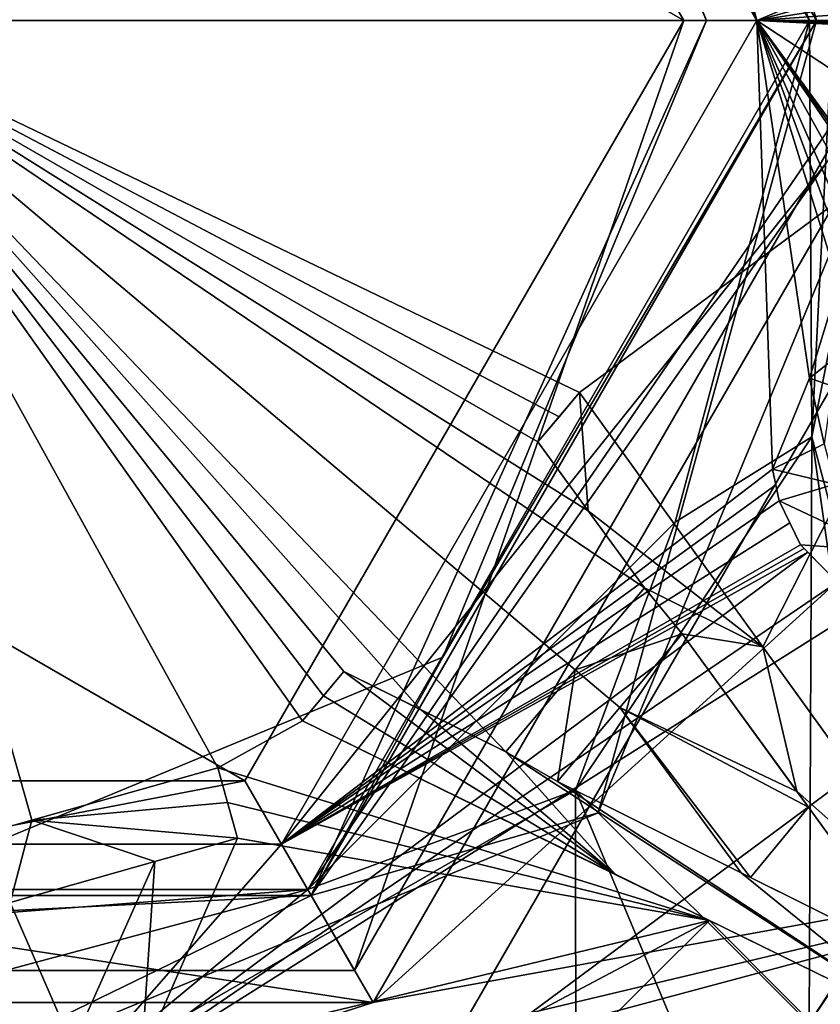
# Model space of a CAD drawing. Header units: millimetres. Extents: x -122 to 122, y -98 to 94.
# Tile 257 of 533: x -68.45 to -62.62, y 66.34 to 73.51. Entities that reach past the tile are written whole.
import ezdxf

# ---------------------------------------------------------------- set-up
doc = ezdxf.new("R2010")
doc.units = ezdxf.units.MM
doc.header["$LTSCALE"] = 26.699852
for name, color, linetype in [('13', 7, 'CONTINUOUS'), ('14', 7, 'CONTINUOUS'), ('17', 7, 'CONTINUOUS'), ('18', 7, 'CONTINUOUS'), ('339', 7, 'CONTINUOUS'), ('340', 7, 'CONTINUOUS'), ('347', 7, 'CONTINUOUS'), ('348', 7, 'CONTINUOUS'), ('349', 7, 'CONTINUOUS'), ('350', 7, 'CONTINUOUS'), ('351', 7, 'CONTINUOUS'), ('352', 7, 'CONTINUOUS'), ('353', 7, 'CONTINUOUS'), ('355', 7, 'CONTINUOUS'), ('357', 7, 'CONTINUOUS'), ('464', 7, 'CONTINUOUS'), ('465', 7, 'CONTINUOUS'), ('466', 7, 'CONTINUOUS'), ('5454', 7, 'CONTINUOUS'), ('5455', 7, 'CONTINUOUS'), ('5457', 7, 'CONTINUOUS'), ('5458', 7, 'CONTINUOUS'), ('5464', 7, 'CONTINUOUS'), ('5468', 7, 'CONTINUOUS'), ('5471', 7, 'CONTINUOUS'), ('5476', 7, 'CONTINUOUS'), ('5477', 7, 'CONTINUOUS'), ('5478', 7, 'CONTINUOUS'), ('5479', 7, 'CONTINUOUS'), ('5480', 7, 'CONTINUOUS'), ('5481', 7, 'CONTINUOUS'), ('5482', 7, 'CONTINUOUS'), ('5483', 7, 'CONTINUOUS'), ('5484', 7, 'CONTINUOUS'), ('5517', 7, 'CONTINUOUS'), ('5518', 7, 'CONTINUOUS'), ('5519', 7, 'CONTINUOUS'), ('5520', 7, 'CONTINUOUS'), ('5521', 7, 'CONTINUOUS'), ('5522', 7, 'CONTINUOUS'), ('5523', 7, 'CONTINUOUS'), ('5524', 7, 'CONTINUOUS'), ('5525', 7, 'CONTINUOUS'), ('5526', 7, 'CONTINUOUS'), ('5527', 7, 'CONTINUOUS'), ('5528', 7, 'CONTINUOUS'), ('5530', 7, 'CONTINUOUS'), ('5531', 7, 'CONTINUOUS'), ('5554', 7, 'CONTINUOUS'), ('5670', 7, 'CONTINUOUS'), ('951', 7, 'CONTINUOUS'), ('952', 7, 'CONTINUOUS'), ('953', 7, 'CONTINUOUS'), ('954', 7, 'CONTINUOUS')]:
    doc.layers.add(name, color=color, linetype=linetype)

msp = doc.modelspace()

# ---------------------------------------------------------------- linework, layer by layer
at = {"layer": '13', "color": 7, "linetype": 'Continuous', "true_color": 0xf5f5f5}
for points in [[(-61, 73.5, -12), (-59.3935, 84.1065, -12), (-65.5004, 81.2944, -12), (-61, 73.5, -12)], [(-59.3935, 62.8935, -12), (-55, 73.5, -12), (-65.5004, 65.7056, -12), (-59.3935, 62.8935, -12)], [(-65.5004, 65.7056, -12), (-55, 73.5, -12), (-61, 73.5, -12), (-65.5004, 65.7056, -12)]]:
    msp.add_3dface(points, dxfattribs=at)
at = {"layer": '14', "color": 7, "linetype": 'Continuous', "true_color": 0xf5f5f5}
for points in [[(-59.3935, 84.1065, -15), (-55, 73.5, -15), (-65.5004, 81.2944, -15), (-59.3935, 84.1065, -15)], [(-65.5004, 81.2944, -15), (-55, 73.5, -15), (-61, 73.5, -15), (-65.5004, 81.2944, -15)], [(-61, 73.5, -15), (-59.3935, 62.8935, -15), (-65.5004, 65.7056, -15), (-61, 73.5, -15)]]:
    msp.add_3dface(points, dxfattribs=at)
at = {"layer": '17', "color": 7, "linetype": 'Continuous', "true_color": 0xf5f5f5}
for points in [[(-65.5004, 65.7056, -12), (-61, 73.5, -12), (-65.5004, 65.7056, -15), (-65.5004, 65.7056, -12)], [(-61, 73.5, -12), (-61, 73.5, -15), (-65.5004, 65.7056, -15), (-61, 73.5, -12)]]:
    msp.add_3dface(points, dxfattribs=at)
at = {"layer": '18', "color": 7, "linetype": 'Continuous', "true_color": 0xf5f5f5}
for points in [[(-61, 73.5, -12), (-65.5004, 81.2944, -12), (-61, 73.5, -15), (-61, 73.5, -12)], [(-65.5004, 81.2944, -12), (-65.5004, 81.2944, -15), (-61, 73.5, -15), (-65.5004, 81.2944, -12)]]:
    msp.add_3dface(points, dxfattribs=at)
at = {"layer": '339', "color": 7, "linetype": 'Continuous', "true_color": 0xf5f5f5}
for points in [[(-65.875, 80.6447, -15), (-61.75, 73.5, -15), (-59.6088, 79.5008, -15), (-65.875, 80.6447, -15)], [(-61.75, 73.5, -15), (-65.875, 66.3553, -15), (-58, 73.5, -15), (-61.75, 73.5, -15)], [(-58, 73.5, -15), (-65.875, 66.3553, -15), (-59.6088, 67.4992, -15), (-58, 73.5, -15)], [(-59.6088, 67.4992, -15), (-65.875, 66.3553, -15), (-76, 63.1077, -15), (-59.6088, 67.4992, -15)], [(-64, 63.1077, -15), (-59.6088, 67.4992, -15), (-76, 63.1077, -15), (-64, 63.1077, -15)], [(-65.875, 66.3553, -15), (-74.125, 66.3553, -15), (-76, 63.1077, -15), (-65.875, 66.3553, -15)]]:
    msp.add_3dface(points, dxfattribs=at)
at = {"layer": '340', "color": 7, "linetype": 'Continuous', "true_color": 0xf5f5f5}
for points in [[(-62.7131, 69.6317, -28.55), (-62.5001, 69.4136, -28.55), (-68.3761, 65.4119, -28.55), (-62.7131, 69.6317, -28.55)], [(-62.5001, 69.4136, -28.55), (-62.2876, 69.2494, -28.55), (-68.3761, 65.4119, -28.55), (-62.5001, 69.4136, -28.55)], [(-62.2876, 69.2494, -28.55), (-59.6088, 67.4992, -28.55), (-68.3761, 65.4119, -28.55), (-62.2876, 69.2494, -28.55)], [(-76, 63.1077, -28.55), (-80.3912, 67.4992, -28.55), (-64, 63.1077, -28.55), (-76, 63.1077, -28.55)], [(-64, 63.1077, -28.55), (-80.3912, 67.4992, -28.55), (-68.3761, 65.4119, -28.55), (-64, 63.1077, -28.55)], [(-68.3761, 65.4119, -28.55), (-80.3912, 67.4992, -28.55), (-75.224, 67.1154, -28.55), (-68.3761, 65.4119, -28.55)], [(-59.6088, 67.4992, -28.55), (-64, 63.1077, -28.55), (-68.3761, 65.4119, -28.55), (-59.6088, 67.4992, -28.55)]]:
    msp.add_3dface(points, dxfattribs=at)
at = {"layer": '347', "color": 7, "linetype": 'Continuous', "true_color": 0xf5f5f5}
for points in [[(-63.0825, 73.5, -27.2175), (-63.0825, 73.5, -16.3325), (-66.5413, 79.4907, -16.3325), (-63.0825, 73.5, -27.2175)], [(-64.0093, 76.9587, -27.2175), (-63.0825, 73.5, -27.2175), (-66.5413, 79.4907, -16.3325), (-64.0093, 76.9587, -27.2175)]]:
    msp.add_3dface(points, dxfattribs=at)
at = {"layer": '348', "color": 7, "linetype": 'Continuous', "true_color": 0xf5f5f5}
for points in [[(-63.0825, 73.5, -16.3325), (-63.0825, 73.5, -27.2175), (-66.5413, 67.5093, -27.2175), (-63.0825, 73.5, -16.3325)], [(-63.0825, 73.5, -16.3325), (-66.5413, 67.5093, -27.2175), (-66.5413, 67.5093, -16.3325), (-63.0825, 73.5, -16.3325)], [(-66.5413, 67.5093, -27.2175), (-73.4587, 67.5093, -27.2175), (-66.5413, 67.5093, -16.3325), (-66.5413, 67.5093, -27.2175)], [(-66.5413, 67.5093, -16.3325), (-73.4587, 67.5093, -27.2175), (-73.4587, 67.5093, -16.3325), (-66.5413, 67.5093, -16.3325)]]:
    msp.add_3dface(points, dxfattribs=at)
at = {"layer": '349', "color": 7, "linetype": 'Continuous', "true_color": 0xf5f5f5}
for points in [[(-66.5413, 67.5093, -27.2175), (-63.0825, 73.5, -27.2175), (-62.9703, 70.2373, -28.05), (-66.5413, 67.5093, -27.2175)], [(-61.7503, 73.4338, -28.55), (-61.7936, 72.6531, -28.55), (-63.0825, 73.5, -27.2175), (-61.7503, 73.4338, -28.55)], [(-61.7503, 73.4338, -28.55), (-63.0825, 73.5, -27.2175), (-61.7794, 73.4405, -28.5208), (-61.7503, 73.4338, -28.55)], [(-61.7936, 72.6531, -28.55), (-61.9084, 71.8913, -28.55), (-63.0825, 73.5, -27.2175), (-61.7936, 72.6531, -28.55)], [(-63.0825, 73.5, -27.2175), (-61.9084, 71.8913, -28.55), (-61.9452, 71.8871, -28.5147), (-63.0825, 73.5, -27.2175)], [(-62.9703, 70.2373, -28.05), (-63.0825, 73.5, -27.2175), (-62.6994, 70.8992, -28.05), (-62.9703, 70.2373, -28.05)], [(-62.6994, 70.8992, -28.05), (-63.0825, 73.5, -27.2175), (-62.4904, 71.5846, -28.05), (-62.6994, 70.8992, -28.05)], [(-62.4904, 71.5846, -28.05), (-63.0825, 73.5, -27.2175), (-62.3987, 71.6586, -28.1211), (-62.4904, 71.5846, -28.05)], [(-62.3987, 71.6586, -28.1211), (-63.0825, 73.5, -27.2175), (-62.3065, 71.7331, -28.1938), (-62.3987, 71.6586, -28.1211)], [(-62.3065, 71.7331, -28.1938), (-63.0825, 73.5, -27.2175), (-62.145, 71.8076, -28.3352), (-62.3065, 71.7331, -28.1938)], [(-62.145, 71.8076, -28.3352), (-63.0825, 73.5, -27.2175), (-61.9821, 71.8829, -28.4794), (-62.145, 71.8076, -28.3352)], [(-61.9821, 71.8829, -28.4794), (-63.0825, 73.5, -27.2175), (-61.9452, 71.8871, -28.5147), (-61.9821, 71.8829, -28.4794)], [(-61.7794, 73.4405, -28.5208), (-63.0825, 73.5, -27.2175), (-61.8085, 73.4472, -28.4917), (-61.7794, 73.4405, -28.5208)], [(-61.8085, 73.4472, -28.4917), (-63.0825, 73.5, -27.2175), (-61.8449, 73.4736, -28.4552), (-61.8085, 73.4472, -28.4917)], [(-61.8449, 73.4736, -28.4552), (-63.0825, 73.5, -27.2175), (-61.8811, 73.5, -28.4189), (-61.8449, 73.4736, -28.4552)], [(-66.5413, 67.5093, -27.2175), (-62.9703, 70.2373, -28.05), (-62.946, 70.122, -28.1211), (-66.5413, 67.5093, -27.2175)], [(-62.9216, 70.006, -28.1938), (-66.5413, 67.5093, -27.2175), (-62.946, 70.122, -28.1211), (-62.9216, 70.006, -28.1938)], [(-62.8436, 69.8461, -28.3352), (-66.5413, 67.5093, -27.2175), (-62.9216, 70.006, -28.1938), (-62.8436, 69.8461, -28.3352)], [(-62.7649, 69.6848, -28.4794), (-66.5413, 67.5093, -27.2175), (-62.8436, 69.8461, -28.3352), (-62.7649, 69.6848, -28.4794)], [(-62.7131, 69.6317, -28.55), (-68.3761, 65.4119, -28.55), (-66.5413, 67.5093, -27.2175), (-62.7131, 69.6317, -28.55)], [(-62.739, 69.6583, -28.5147), (-66.5413, 67.5093, -27.2175), (-62.7649, 69.6848, -28.4794), (-62.739, 69.6583, -28.5147)], [(-62.7131, 69.6317, -28.55), (-66.5413, 67.5093, -27.2175), (-62.739, 69.6583, -28.5147), (-62.7131, 69.6317, -28.55)], [(-68.3761, 65.4119, -28.55), (-75.224, 67.1154, -28.55), (-73.4587, 67.5093, -27.2175), (-68.3761, 65.4119, -28.55)], [(-68.3761, 65.4119, -28.55), (-73.4587, 67.5093, -27.2175), (-66.5413, 67.5093, -27.2175), (-68.3761, 65.4119, -28.55)]]:
    msp.add_3dface(points, dxfattribs=at)
at = {"layer": '350', "color": 7, "linetype": 'Continuous', "true_color": 0xf5f5f5}
for points in [[(-63.0825, 73.5, -27.2175), (-64.0093, 76.9587, -27.2175), (-62.2579, 73.8488, -28.05), (-63.0825, 73.5, -27.2175)], [(-63.0825, 73.5, -27.2175), (-62.2579, 73.8488, -28.05), (-62.178, 73.7533, -28.1261), (-63.0825, 73.5, -27.2175)], [(-62.0976, 73.6572, -28.2039), (-63.0825, 73.5, -27.2175), (-62.178, 73.7533, -28.1261), (-62.0976, 73.6572, -28.2039)], [(-61.9897, 73.5789, -28.3106), (-63.0825, 73.5, -27.2175), (-62.0976, 73.6572, -28.2039), (-61.9897, 73.5789, -28.3106)], [(-61.8811, 73.5, -28.4189), (-63.0825, 73.5, -27.2175), (-61.9897, 73.5789, -28.3106), (-61.8811, 73.5, -28.4189)]]:
    msp.add_3dface(points, dxfattribs=at)
at = {"layer": '351', "color": 7, "linetype": 'Continuous', "true_color": 0xf5f5f5}
for points in [[(-65.875, 66.3553, -15), (-61.75, 73.5, -15), (-66.5413, 67.5093, -16.3325), (-65.875, 66.3553, -15)], [(-61.75, 73.5, -15), (-63.0825, 73.5, -16.3325), (-66.5413, 67.5093, -16.3325), (-61.75, 73.5, -15)], [(-74.125, 66.3553, -15), (-65.875, 66.3553, -15), (-73.4587, 67.5093, -16.3325), (-74.125, 66.3553, -15)], [(-65.875, 66.3553, -15), (-66.5413, 67.5093, -16.3325), (-73.4587, 67.5093, -16.3325), (-65.875, 66.3553, -15)]]:
    msp.add_3dface(points, dxfattribs=at)
at = {"layer": '352', "color": 7, "linetype": 'Continuous', "true_color": 0xf5f5f5}
for points in [[(-63.0825, 73.5, -16.3325), (-65.875, 80.6447, -15), (-66.5413, 79.4907, -16.3325), (-63.0825, 73.5, -16.3325)], [(-61.75, 73.5, -15), (-65.875, 80.6447, -15), (-63.0825, 73.5, -16.3325), (-61.75, 73.5, -15)]]:
    msp.add_3dface(points, dxfattribs=at)
at = {"layer": '353', "color": 7, "linetype": 'Continuous', "true_color": 0xf5f5f5}
msp.add_3dface([(-64, 63.1077, -28.55), (-59.6088, 67.4992, -28.55), (-61.0572, 64.8067, -28.2776), (-64, 63.1077, -28.55)], dxfattribs=at)
at = {"layer": '355', "color": 7, "linetype": 'Continuous', "true_color": 0xf5f5f5}
msp.add_3dface([(-59.6088, 67.4992, -15), (-64, 63.1077, -15), (-61.0572, 64.8067, -15.2724), (-59.6088, 67.4992, -15)], dxfattribs=at)
at = {"layer": '357', "color": 7, "linetype": 'Continuous', "true_color": 0xf5f5f5}
for points in [[(-62.6994, 70.8992, -28.05), (-62.4904, 71.5846, -28.05), (-62.3139, 71.2049, -28.05), (-62.6994, 70.8992, -28.05)], [(-62.5338, 70.841, -28.05), (-62.6994, 70.8992, -28.05), (-62.3139, 71.2049, -28.05), (-62.5338, 70.841, -28.05)], [(-62.9703, 70.2373, -28.05), (-62.6994, 70.8992, -28.05), (-62.5935, 70.4199, -28.05), (-62.9703, 70.2373, -28.05)], [(-62.5935, 70.4199, -28.05), (-62.6994, 70.8992, -28.05), (-62.5338, 70.841, -28.05), (-62.5935, 70.4199, -28.05)], [(-62.517, 70.1273, -28.05), (-62.9703, 70.2373, -28.05), (-62.5935, 70.4199, -28.05), (-62.517, 70.1273, -28.05)], [(-62.9703, 70.2373, -28.05), (-62.517, 70.1273, -28.05), (-62.9216, 70.006, -28.05), (-62.9703, 70.2373, -28.05)], [(-62.517, 70.1273, -28.05), (-62.1478, 69.642, -28.05), (-62.9216, 70.006, -28.05), (-62.517, 70.1273, -28.05)], [(-62.9216, 70.006, -28.05), (-62.1478, 69.642, -28.05), (-62.7649, 69.6848, -28.05), (-62.9216, 70.006, -28.05)], [(-62.7649, 69.6848, -28.05), (-62.1478, 69.642, -28.05), (-62.5001, 69.4136, -28.05), (-62.7649, 69.6848, -28.05)]]:
    msp.add_3dface(points, dxfattribs=at)
at = {"layer": '464', "color": 7, "linetype": 'Continuous', "true_color": 0xf5f5f5}
for points in [[(-62.5001, 69.4136, -28.55), (-62.739, 69.6583, -28.5147), (-62.7649, 69.6848, -28.4794), (-62.5001, 69.4136, -28.55)], [(-62.5001, 69.4136, -28.55), (-62.7649, 69.6848, -28.4794), (-62.7649, 69.6848, -28.05), (-62.5001, 69.4136, -28.55)], [(-62.5001, 69.4136, -28.55), (-62.7649, 69.6848, -28.05), (-62.5001, 69.4136, -28.05), (-62.5001, 69.4136, -28.55)], [(-62.5001, 69.4136, -28.55), (-62.7131, 69.6317, -28.55), (-62.739, 69.6583, -28.5147), (-62.5001, 69.4136, -28.55)]]:
    msp.add_3dface(points, dxfattribs=at)
at = {"layer": '465', "color": 7, "linetype": 'Continuous', "true_color": 0xf5f5f5}
for points in [[(-62.7649, 69.6848, -28.4794), (-62.8436, 69.8461, -28.3352), (-62.9216, 70.006, -28.05), (-62.7649, 69.6848, -28.4794)], [(-62.7649, 69.6848, -28.4794), (-62.9216, 70.006, -28.05), (-62.7649, 69.6848, -28.05), (-62.7649, 69.6848, -28.4794)], [(-62.8436, 69.8461, -28.3352), (-62.9216, 70.006, -28.1938), (-62.9216, 70.006, -28.05), (-62.8436, 69.8461, -28.3352)]]:
    msp.add_3dface(points, dxfattribs=at)
at = {"layer": '466', "color": 7, "linetype": 'Continuous', "true_color": 0xf5f5f5}
for points in [[(-62.946, 70.122, -28.1211), (-62.9703, 70.2373, -28.05), (-62.9216, 70.006, -28.05), (-62.946, 70.122, -28.1211)], [(-62.9216, 70.006, -28.1938), (-62.946, 70.122, -28.1211), (-62.9216, 70.006, -28.05), (-62.9216, 70.006, -28.1938)]]:
    msp.add_3dface(points, dxfattribs=at)
at = {"layer": '5454', "color": 7, "linetype": 'Continuous', "true_color": 0xf5f5f5}
for points in [[(-60.7227, 73.5, 18.9925), (-70, 73.5, 20.5), (-64.3727, 70.7932, 19.8269), (-60.7227, 73.5, 18.9925)], [(-64.3727, 70.7932, 19.8269), (-70, 73.5, 20.5), (-64.5214, 70.6172, 19.8385), (-64.3727, 70.7932, 19.8269)], [(-64.5214, 70.6172, 19.8385), (-70, 73.5, 20.5), (-64.6752, 70.435, 19.8486), (-64.5214, 70.6172, 19.8385)], [(-64.6752, 70.435, 19.8486), (-70, 73.5, 20.5), (-64.3103, 69.934, 19.7202), (-64.6752, 70.435, 19.8486)], [(-64.3103, 69.934, 19.7202), (-70, 73.5, 20.5), (-63.9014, 69.3726, 19.5595), (-64.3103, 69.934, 19.7202)], [(-63.9014, 69.3726, 19.5595), (-70, 73.5, 20.5), (-64.4055, 68.7758, 19.5703), (-63.9014, 69.3726, 19.5595)], [(-64.4055, 68.7758, 19.5703), (-70, 73.5, 20.5), (-64.9095, 68.1788, 19.5595), (-64.4055, 68.7758, 19.5703)], [(-64.9095, 68.1788, 19.5595), (-70, 73.5, 20.5), (-65.5297, 68.487, 19.7198), (-64.9095, 68.1788, 19.5595)], [(-65.5297, 68.487, 19.7198), (-70, 73.5, 20.5), (-66.0865, 68.7637, 19.8486), (-65.5297, 68.487, 19.7198)], [(-66.0865, 68.7637, 19.8486), (-70, 73.5, 20.5), (-66.2364, 68.5862, 19.8388), (-66.0865, 68.7637, 19.8486)], [(-66.2364, 68.5862, 19.8388), (-70, 73.5, 20.5), (-66.3889, 68.4056, 19.8269), (-66.2364, 68.5862, 19.8388)], [(-66.3889, 68.4056, 19.8269), (-70, 73.5, 20.5), (-67.0043, 68.0636, 19.835), (-66.3889, 68.4056, 19.8269)], [(-67.0043, 68.0636, 19.835), (-70, 73.5, 20.5), (-68.3576, 67.6816, 19.8695), (-67.0043, 68.0636, 19.835)], [(-68.3576, 67.6816, 19.8695), (-70, 73.5, 20.5), (-69.711, 67.2996, 19.835), (-68.3576, 67.6816, 19.8695)], [(-63.0401, 68.9443, 19.2944), (-60.7227, 73.5, 18.9925), (-64.3727, 70.7932, 19.8269), (-63.0401, 68.9443, 19.2944)], [(-62.4893, 68.1803, 19.017), (-60.7227, 73.5, 18.9925), (-63.0401, 68.9443, 19.2944), (-62.4893, 68.1803, 19.017)], [(-63.4276, 66.9521, 18.9925), (-66.3889, 68.4056, 19.8269), (-67.0043, 68.0636, 19.835), (-63.4276, 66.9521, 18.9925)], [(-64.1181, 67.291, 19.2238), (-66.3889, 68.4056, 19.8269), (-63.4276, 66.9521, 18.9925), (-64.1181, 67.291, 19.2238)], [(-66.933, 67.811, 19.7783), (-63.4276, 66.9521, 18.9925), (-67.0043, 68.0636, 19.835), (-66.933, 67.811, 19.7783)], [(-66.8598, 67.5517, 19.7175), (-63.4276, 66.9521, 18.9925), (-66.933, 67.811, 19.7783), (-66.8598, 67.5517, 19.7175)], [(-67.5591, 65.9567, 19.4069), (-63.4276, 66.9521, 18.9925), (-66.8598, 67.5517, 19.7175), (-67.5591, 65.9567, 19.4069)], [(-67.4613, 67.3819, 19.7414), (-68.5141, 67.0847, 19.7504), (-68.0602, 66.0418, 19.4684), (-67.4613, 67.3819, 19.7414)], [(-68.0602, 66.0418, 19.4684), (-68.5141, 67.0847, 19.7504), (-68.7051, 64.5989, 19.0852), (-68.0602, 66.0418, 19.4684)], [(-63.4276, 66.9521, 18.9925), (-68.2425, 64.3979, 18.9948), (-66.0391, 64.3566, 18.7536), (-63.4276, 66.9521, 18.9925)], [(-68.2425, 64.3979, 18.9948), (-63.4276, 66.9521, 18.9925), (-67.5591, 65.9567, 19.4069), (-68.2425, 64.3979, 18.9948)], [(-57.5549, 61.0549, 14.625), (-63.4276, 66.9521, 18.9925), (-66.0391, 64.3566, 18.7536), (-57.5549, 61.0549, 14.625)], [(-63.4276, 66.9521, 18.9925), (-57.5549, 61.0549, 14.625), (-61.7623, 66.1347, 18.3364), (-63.4276, 66.9521, 18.9925)]]:
    msp.add_3dface(points, dxfattribs=at)
at = {"layer": '5455', "color": 7, "linetype": 'Continuous', "true_color": 0xf5f5f5}
for points in [[(-62.019, 73.5, -10), (-66.0095, 66.5883, -10), (-62.019, 73.5, -66.4045), (-62.019, 73.5, -10)], [(-62.019, 73.5, -66.4045), (-66.0095, 66.5883, -10), (-66.0095, 66.5883, -66.4045), (-62.019, 73.5, -66.4045)], [(-66.0095, 66.5883, -10), (-73.9905, 66.5883, -10), (-66.0095, 66.5883, -66.4045), (-66.0095, 66.5883, -10)], [(-66.0095, 66.5883, -66.4045), (-73.9905, 66.5883, -10), (-73.9905, 66.5883, -66.4045), (-66.0095, 66.5883, -66.4045)]]:
    msp.add_3dface(points, dxfattribs=at)
at = {"layer": '5457', "color": 7, "linetype": 'Continuous', "true_color": 0xf5f5f5}
for points in [[(-70, 73.5, 20.5), (-65.3368, 81.4225, 19.0204), (-71.5511, 82.6467, 18.9925), (-70, 73.5, 20.5)], [(-65.3368, 81.4225, 19.0204), (-70, 73.5, 20.5), (-65.7058, 80.5798, 19.3056), (-65.3368, 81.4225, 19.0204)], [(-65.7058, 80.5798, 19.3056), (-70, 73.5, 20.5), (-66.6241, 78.4828, 19.8752), (-65.7058, 80.5798, 19.3056)], [(-70, 73.5, 20.5), (-63.7699, 80.1131, 19.0557), (-64.521, 79.4874, 19.3536), (-70, 73.5, 20.5)], [(-63.7699, 80.1131, 19.0557), (-70, 73.5, 20.5), (-63.7277, 77.2158, 19.5785), (-63.7699, 80.1131, 19.0557)], [(-66.1525, 78.1284, 19.8752), (-70, 73.5, 20.5), (-64.521, 79.4874, 19.3536), (-66.1525, 78.1284, 19.8752)], [(-66.6241, 78.4828, 19.8752), (-70, 73.5, 20.5), (-66.3884, 78.3057, 19.8767), (-66.6241, 78.4828, 19.8752)], [(-66.3884, 78.3057, 19.8767), (-70, 73.5, 20.5), (-66.1525, 78.1284, 19.8752), (-66.3884, 78.3057, 19.8767)], [(-63.7277, 77.2158, 19.5785), (-70, 73.5, 20.5), (-63.9027, 77.0697, 19.6354), (-63.7277, 77.2158, 19.5785)], [(-63.9027, 77.0697, 19.6354), (-70, 73.5, 20.5), (-64.0734, 76.9272, 19.6889), (-63.9027, 77.0697, 19.6354)], [(-64.0734, 76.9272, 19.6889), (-70, 73.5, 20.5), (-64.2242, 76.708, 19.7454), (-64.0734, 76.9272, 19.6889)], [(-64.2242, 76.708, 19.7454), (-70, 73.5, 20.5), (-64.3669, 76.5006, 19.7964), (-64.2242, 76.708, 19.7454)], [(-64.3669, 76.5006, 19.7964), (-70, 73.5, 20.5), (-64.4142, 76.325, 19.8236), (-64.3669, 76.5006, 19.7964)], [(-64.4142, 76.325, 19.8236), (-70, 73.5, 20.5), (-64.4614, 76.1494, 19.8495), (-64.4142, 76.325, 19.8236)], [(-64.4614, 76.1494, 19.8495), (-70, 73.5, 20.5), (-64.4459, 75.9586, 19.8635), (-64.4614, 76.1494, 19.8495)], [(-64.4459, 75.9586, 19.8635), (-70, 73.5, 20.5), (-64.4303, 75.7669, 19.8763), (-64.4459, 75.9586, 19.8635)], [(-64.4303, 75.7669, 19.8763), (-70, 73.5, 20.5), (-64.3781, 75.629, 19.8767), (-64.4303, 75.7669, 19.8763)], [(-64.3781, 75.629, 19.8767), (-70, 73.5, 20.5), (-64.3259, 75.4911, 19.8763), (-64.3781, 75.629, 19.8767)], [(-70, 73.5, 20.5), (-60.7227, 73.5, 18.9925), (-60.9436, 75.5102, 18.9926), (-70, 73.5, 20.5)], [(-70, 73.5, 20.5), (-60.9436, 75.5102, 18.9926), (-62.3162, 74.9904, 19.4352), (-70, 73.5, 20.5)], [(-64.3259, 75.4911, 19.8763), (-70, 73.5, 20.5), (-64.2109, 75.3376, 19.8636), (-64.3259, 75.4911, 19.8763)], [(-64.2109, 75.3376, 19.8636), (-70, 73.5, 20.5), (-64.0958, 75.1839, 19.8495), (-64.2109, 75.3376, 19.8636)], [(-64.0958, 75.1839, 19.8495), (-70, 73.5, 20.5), (-63.944, 75.0836, 19.8235), (-64.0958, 75.1839, 19.8495)], [(-63.944, 75.0836, 19.8235), (-70, 73.5, 20.5), (-63.7923, 74.9834, 19.7964), (-63.944, 75.0836, 19.8235)], [(-62.8397, 74.871, 19.5785), (-70, 73.5, 20.5), (-62.3162, 74.9904, 19.4352), (-62.8397, 74.871, 19.5785)], [(-63.7923, 74.9834, 19.7964), (-70, 73.5, 20.5), (-63.5437, 74.9215, 19.7445), (-63.7923, 74.9834, 19.7964)], [(-63.5437, 74.9215, 19.7445), (-70, 73.5, 20.5), (-63.2899, 74.8582, 19.6889), (-63.5437, 74.9215, 19.7445)], [(-63.0681, 74.8645, 19.6355), (-70, 73.5, 20.5), (-62.8397, 74.871, 19.5785), (-63.0681, 74.8645, 19.6355)], [(-63.2899, 74.8582, 19.6889), (-70, 73.5, 20.5), (-63.0681, 74.8645, 19.6355), (-63.2899, 74.8582, 19.6889)], [(-63.6267, 69.0384, 19.4483), (-64.0803, 68.5013, 19.457), (-62.7921, 67.8923, 19.0404), (-63.6267, 69.0384, 19.4483)], [(-64.0803, 68.5013, 19.457), (-64.534, 67.964, 19.4483), (-63.1978, 67.2999, 19.0169), (-64.0803, 68.5013, 19.457)], [(-62.7921, 67.8923, 19.0404), (-64.0803, 68.5013, 19.457), (-62.7077, 67.7764, 18.9948), (-62.7921, 67.8923, 19.0404)], [(-62.7077, 67.7764, 18.9948), (-64.0803, 68.5013, 19.457), (-63.1295, 67.266, 18.9925), (-62.7077, 67.7764, 18.9948)], [(-63.1295, 67.266, 18.9925), (-64.0803, 68.5013, 19.457), (-63.1978, 67.2999, 19.0169), (-63.1295, 67.266, 18.9925)], [(-62.7077, 67.7764, 18.9948), (-63.1295, 67.266, 18.9925), (-61.8858, 66.648, 18.5075), (-62.7077, 67.7764, 18.9948)]]:
    msp.add_3dface(points, dxfattribs=at)
at = {"layer": '5458', "color": 7, "linetype": 'Continuous', "true_color": 0xf5f5f5}
for points in [[(-66.0095, 80.4117, -10), (-62.019, 73.5, -10), (-66.0095, 80.4117, -66.4045), (-66.0095, 80.4117, -10)], [(-62.019, 73.5, -10), (-62.019, 73.5, -66.4045), (-66.0095, 80.4117, -66.4045), (-62.019, 73.5, -10)]]:
    msp.add_3dface(points, dxfattribs=at)
at = {"layer": '5464', "color": 7, "linetype": 'Continuous', "true_color": 0xf5f5f5}
for points in [[(-62.1608, 67.0364, 11), (-62.7111, 66.1948, 11), (-62.1846, 66.977, 1.1922), (-62.1608, 67.0364, 11)], [(-62.7111, 66.1948, 11), (-62.7029, 66.2029, 1.25), (-62.1846, 66.977, 1.1922), (-62.7111, 66.1948, 11)]]:
    msp.add_3dface(points, dxfattribs=at)
at = {"layer": '5468', "color": 7, "linetype": 'Continuous', "true_color": 0xf5f5f5}
msp.add_3dface([(-62.0076, 65.4841, 12), (-62.7111, 66.1948, 11), (-62.1608, 67.0364, 11), (-62.0076, 65.4841, 12)], dxfattribs=at)
at = {"layer": '5471', "color": 7, "linetype": 'Continuous', "true_color": 0xf5f5f5}
for points in [[(-73.1918, 79.0302, -68), (-63.6145, 73.5, -68), (-76.3855, 73.5, -68), (-73.1918, 79.0302, -68)], [(-66.8082, 79.0302, -68), (-63.6145, 73.5, -68), (-73.1918, 79.0302, -68), (-66.8082, 79.0302, -68)], [(-76.3855, 73.5, -68), (-63.6145, 73.5, -68), (-66.8082, 67.9698, -68), (-76.3855, 73.5, -68)], [(-73.1918, 67.9698, -68), (-76.3855, 73.5, -68), (-66.8082, 67.9698, -68), (-73.1918, 67.9698, -68)]]:
    msp.add_3dface(points, dxfattribs=at)
at = {"layer": '5476', "color": 7, "linetype": 'Continuous', "true_color": 0xf5f5f5}
for points in [[(-66.8082, 67.9698, -68), (-63.6145, 73.5, -68), (-66.0095, 66.5883, -66.4045), (-66.8082, 67.9698, -68)], [(-63.6145, 73.5, -68), (-62.019, 73.5, -66.4045), (-66.0095, 66.5883, -66.4045), (-63.6145, 73.5, -68)], [(-73.1918, 67.9698, -68), (-66.8082, 67.9698, -68), (-73.9905, 66.5883, -66.4045), (-73.1918, 67.9698, -68)], [(-66.8082, 67.9698, -68), (-66.0095, 66.5883, -66.4045), (-73.9905, 66.5883, -66.4045), (-66.8082, 67.9698, -68)]]:
    msp.add_3dface(points, dxfattribs=at)
at = {"layer": '5477', "color": 7, "linetype": 'Continuous', "true_color": 0xf5f5f5}
for points in [[(-62.019, 73.5, -66.4045), (-66.8082, 79.0302, -68), (-66.0095, 80.4117, -66.4045), (-62.019, 73.5, -66.4045)], [(-63.6145, 73.5, -68), (-66.8082, 79.0302, -68), (-62.019, 73.5, -66.4045), (-63.6145, 73.5, -68)]]:
    msp.add_3dface(points, dxfattribs=at)
at = {"layer": '5478', "color": 7, "linetype": 'Continuous', "true_color": 0xf5f5f5}
for points in [[(-62, 79.1, 1.0205), (-62, 73.5019, 0.2898), (-64.3964, 79.0935, 0.2556), (-62, 79.1, 1.0205)], [(-64.3964, 79.0935, 0.2556), (-62, 73.5019, 0.2898), (-62.0825, 73.5, 0.2556), (-64.3964, 79.0935, 0.2556)], [(-62.0825, 73.5, 0.2556), (-62, 67.9, 1.0205), (-62.6843, 70.4722, 0.2556), (-62.0825, 73.5, 0.2556)], [(-62.7029, 66.2029, 1.25), (-64.4015, 67.9015, 0.2556), (-62.6843, 70.4722, 0.2556), (-62.7029, 66.2029, 1.25)], [(-62.1846, 66.977, 1.1922), (-62.7029, 66.2029, 1.25), (-62.6843, 70.4722, 0.2556), (-62.1846, 66.977, 1.1922)], [(-62, 67.9, 1.0205), (-62.1846, 66.977, 1.1922), (-62.6843, 70.4722, 0.2556), (-62, 67.9, 1.0205)]]:
    msp.add_3dface(points, dxfattribs=at)
at = {"layer": '5479', "color": 7, "linetype": 'Continuous', "true_color": 0xf5f5f5}
for points in [[(-64.4015, 67.9015, 0.2556), (-64.4, 65.5, 1.0205), (-67.9507, 65.8523, 0.2556), (-64.4015, 67.9015, 0.2556)], [(-63.4759, 65.6851, 1.1923), (-64.4, 65.5, 1.0205), (-64.4015, 67.9015, 0.2556), (-63.4759, 65.6851, 1.1923)], [(-62.7029, 66.2029, 1.25), (-63.4759, 65.6851, 1.1923), (-64.4015, 67.9015, 0.2556), (-62.7029, 66.2029, 1.25)]]:
    msp.add_3dface(points, dxfattribs=at)
at = {"layer": '5480', "color": 7, "linetype": 'Continuous', "true_color": 0xf5f5f5}
for points in [[(-66.35, 79.822, -10), (-62.7, 73.5, -10), (-66.0095, 80.4117, -10), (-66.35, 79.822, -10)], [(-62.7, 73.5, -10), (-62.019, 73.5, -10), (-66.0095, 80.4117, -10), (-62.7, 73.5, -10)], [(-62.7, 73.5, -10), (-66.35, 67.178, -10), (-62.019, 73.5, -10), (-62.7, 73.5, -10)], [(-62.019, 73.5, -10), (-66.35, 67.178, -10), (-66.0095, 66.5883, -10), (-62.019, 73.5, -10)], [(-66.35, 67.178, -10), (-73.65, 67.178, -10), (-73.9905, 66.5883, -10), (-66.35, 67.178, -10)], [(-66.0095, 66.5883, -10), (-66.35, 67.178, -10), (-73.9905, 66.5883, -10), (-66.0095, 66.5883, -10)]]:
    msp.add_3dface(points, dxfattribs=at)
at = {"layer": '5481', "color": 7, "linetype": 'Continuous', "true_color": 0xf5f5f5}
for points in [[(-66.35, 67.178, -10), (-62.7, 73.5, -10), (-63.678, 69.85, -0.6683), (-66.35, 67.178, -10)], [(-62.7, 73.5, -10), (-62.7, 73.5, -0.6683), (-63.678, 69.85, -0.6683), (-62.7, 73.5, -10)], [(-66.35, 67.178, -0.6683), (-66.35, 67.178, -10), (-63.678, 69.85, -0.6683), (-66.35, 67.178, -0.6683)], [(-73.65, 67.178, -10), (-66.35, 67.178, -10), (-73.65, 67.178, -0.6683), (-73.65, 67.178, -10)], [(-73.65, 67.178, -0.6683), (-66.35, 67.178, -10), (-70, 66.2, -0.6683), (-73.65, 67.178, -0.6683)], [(-70, 66.2, -0.6683), (-66.35, 67.178, -10), (-66.35, 67.178, -0.6683), (-70, 66.2, -0.6683)]]:
    msp.add_3dface(points, dxfattribs=at)
at = {"layer": '5482', "color": 7, "linetype": 'Continuous', "true_color": 0xf5f5f5}
for points in [[(-62.7, 73.5, -10), (-66.35, 79.822, -10), (-62.7, 73.5, -0.6683), (-62.7, 73.5, -10)], [(-62.7, 73.5, -0.6683), (-66.35, 79.822, -10), (-64.8335, 78.6572, -0.6683), (-62.7, 73.5, -0.6683)]]:
    msp.add_3dface(points, dxfattribs=at)
at = {"layer": '5483', "color": 7, "linetype": 'Continuous', "true_color": 0xf5f5f5}
for points in [[(-63.678, 69.85, -0.6683), (-62.7, 73.5, -0.6683), (-62.6843, 70.4722, 0.2556), (-63.678, 69.85, -0.6683)], [(-62.6843, 70.4722, 0.2556), (-62.7, 73.5, -0.6683), (-62.5314, 73.5, -0.1127), (-62.6843, 70.4722, 0.2556)], [(-62.0825, 73.5, 0.2556), (-62.6843, 70.4722, 0.2556), (-62.5314, 73.5, -0.1127), (-62.0825, 73.5, 0.2556)], [(-64.4015, 67.9015, 0.2556), (-63.678, 69.85, -0.6683), (-62.6843, 70.4722, 0.2556), (-64.4015, 67.9015, 0.2556)], [(-66.35, 67.178, -0.6683), (-63.678, 69.85, -0.6683), (-64.4015, 67.9015, 0.2556), (-66.35, 67.178, -0.6683)], [(-66.35, 67.178, -0.6683), (-64.4015, 67.9015, 0.2556), (-67.9507, 65.8523, 0.2556), (-66.35, 67.178, -0.6683)], [(-70, 66.2, -0.6683), (-66.35, 67.178, -0.6683), (-67.9507, 65.8523, 0.2556), (-70, 66.2, -0.6683)]]:
    msp.add_3dface(points, dxfattribs=at)
at = {"layer": '5484', "color": 7, "linetype": 'Continuous', "true_color": 0xf5f5f5}
for points in [[(-64.8335, 78.6572, -0.6683), (-64.3964, 79.0935, 0.2556), (-62.0825, 73.5, 0.2556), (-64.8335, 78.6572, -0.6683)], [(-62.7, 73.5, -0.6683), (-64.8335, 78.6572, -0.6683), (-62.5314, 73.5, -0.1127), (-62.7, 73.5, -0.6683)], [(-64.8335, 78.6572, -0.6683), (-62.0825, 73.5, 0.2556), (-62.5314, 73.5, -0.1127), (-64.8335, 78.6572, -0.6683)]]:
    msp.add_3dface(points, dxfattribs=at)
at = {"layer": '5517', "color": 7, "linetype": 'Continuous', "true_color": 0xf5f5f5}
for points in [[(-63.0401, 68.9443, 19.2944), (-64.3727, 70.7932, 19.8269), (-63.0405, 68.9449, 20.336), (-63.0401, 68.9443, 19.2944)], [(-64.3727, 70.7932, 19.8269), (-64.3727, 70.7932, 20.8496), (-63.0405, 68.9449, 20.336), (-64.3727, 70.7932, 19.8269)], [(-61.3591, 66.6122, 19.4132), (-63.0401, 68.9443, 19.2944), (-63.0405, 68.9449, 20.336), (-61.3591, 66.6122, 19.4132)], [(-62.4893, 68.1803, 19.017), (-63.0401, 68.9443, 19.2944), (-61.3591, 66.6122, 19.4132), (-62.4893, 68.1803, 19.017)]]:
    msp.add_3dface(points, dxfattribs=at)
at = {"layer": '5518', "color": 7, "linetype": 'Continuous', "true_color": 0xf5f5f5}
for points in [[(-64.5214, 70.6172, 19.8385), (-64.6752, 70.435, 19.8486), (-64.3727, 70.7932, 20.8496), (-64.5214, 70.6172, 19.8385)], [(-64.3727, 70.7932, 20.8496), (-64.6752, 70.435, 19.8486), (-64.6752, 70.435, 20.8706), (-64.3727, 70.7932, 20.8496)], [(-64.3727, 70.7932, 19.8269), (-64.5214, 70.6172, 19.8385), (-64.3727, 70.7932, 20.8496), (-64.3727, 70.7932, 19.8269)]]:
    msp.add_3dface(points, dxfattribs=at)
at = {"layer": '5519', "color": 7, "linetype": 'Continuous', "true_color": 0xf5f5f5}
for points in [[(-64.6752, 70.435, 19.8486), (-64.3103, 69.934, 19.7202), (-64.6752, 70.435, 20.8706), (-64.6752, 70.435, 19.8486)], [(-64.6752, 70.435, 20.8706), (-64.3103, 69.934, 19.7202), (-64.3102, 69.9338, 20.7465), (-64.6752, 70.435, 20.8706)], [(-64.3103, 69.934, 19.7202), (-63.9014, 69.3726, 19.5595), (-64.3102, 69.9338, 20.7465), (-64.3103, 69.934, 19.7202)], [(-63.9014, 69.3726, 19.5595), (-63.9014, 69.3726, 20.5915), (-64.3102, 69.9338, 20.7465), (-63.9014, 69.3726, 19.5595)]]:
    msp.add_3dface(points, dxfattribs=at)
at = {"layer": '5520', "color": 7, "linetype": 'Continuous', "true_color": 0xf5f5f5}
for points in [[(-63.9014, 69.3726, 20.5915), (-64.4055, 68.7758, 19.5703), (-64.4056, 68.7756, 20.6019), (-63.9014, 69.3726, 20.5915)], [(-63.9014, 69.3726, 19.5595), (-64.4055, 68.7758, 19.5703), (-63.9014, 69.3726, 20.5915), (-63.9014, 69.3726, 19.5595)], [(-64.4055, 68.7758, 19.5703), (-64.9095, 68.1788, 19.5595), (-64.4056, 68.7756, 20.6019), (-64.4055, 68.7758, 19.5703)], [(-64.9095, 68.1788, 19.5595), (-64.9095, 68.1788, 20.5915), (-64.4056, 68.7756, 20.6019), (-64.9095, 68.1788, 19.5595)]]:
    msp.add_3dface(points, dxfattribs=at)
at = {"layer": '5521', "color": 7, "linetype": 'Continuous', "true_color": 0xf5f5f5}
for points in [[(-65.5297, 68.487, 19.7198), (-66.0865, 68.7637, 19.8486), (-65.5234, 68.4839, 20.7447), (-65.5297, 68.487, 19.7198)], [(-66.0865, 68.7637, 19.8486), (-66.0865, 68.7637, 20.8706), (-65.5234, 68.4839, 20.7447), (-66.0865, 68.7637, 19.8486)], [(-64.9095, 68.1788, 19.5595), (-65.5297, 68.487, 19.7198), (-64.9095, 68.1788, 20.5915), (-64.9095, 68.1788, 19.5595)], [(-64.9095, 68.1788, 20.5915), (-65.5297, 68.487, 19.7198), (-65.5234, 68.4839, 20.7447), (-64.9095, 68.1788, 20.5915)]]:
    msp.add_3dface(points, dxfattribs=at)
at = {"layer": '5522', "color": 7, "linetype": 'Continuous', "true_color": 0xf5f5f5}
for points in [[(-66.0865, 68.7637, 19.8486), (-66.2364, 68.5862, 19.8388), (-66.3889, 68.4056, 20.8496), (-66.0865, 68.7637, 19.8486)], [(-66.0865, 68.7637, 19.8486), (-66.3889, 68.4056, 20.8496), (-66.2364, 68.5862, 20.8611), (-66.0865, 68.7637, 19.8486)], [(-66.0865, 68.7637, 20.8706), (-66.0865, 68.7637, 19.8486), (-66.2364, 68.5862, 20.8611), (-66.0865, 68.7637, 20.8706)], [(-66.2364, 68.5862, 19.8388), (-66.3889, 68.4056, 19.8269), (-66.3889, 68.4056, 20.8496), (-66.2364, 68.5862, 19.8388)]]:
    msp.add_3dface(points, dxfattribs=at)
at = {"layer": '5523', "color": 7, "linetype": 'Continuous', "true_color": 0xf5f5f5}
for points in [[(-66.3889, 68.4056, 19.8269), (-64.1181, 67.291, 19.2238), (-66.3889, 68.4056, 20.8496), (-66.3889, 68.4056, 19.8269)], [(-66.3889, 68.4056, 20.8496), (-64.1181, 67.291, 19.2238), (-64.1144, 67.2892, 20.2667), (-66.3889, 68.4056, 20.8496)], [(-64.1181, 67.291, 19.2238), (-63.4276, 66.9521, 18.9925), (-64.1144, 67.2892, 20.2667), (-64.1181, 67.291, 19.2238)], [(-63.4276, 66.9521, 18.9925), (-61.7623, 66.1347, 18.3364), (-64.1144, 67.2892, 20.2667), (-63.4276, 66.9521, 18.9925)], [(-61.7623, 66.1347, 18.3364), (-61.7623, 66.1347, 19.4132), (-64.1144, 67.2892, 20.2667), (-61.7623, 66.1347, 18.3364)]]:
    msp.add_3dface(points, dxfattribs=at)
at = {"layer": '5524', "color": 7, "linetype": 'Continuous', "true_color": 0xf5f5f5}
for points in [[(-63.1978, 67.2999, 19.0169), (-64.534, 67.964, 19.4483), (-63.1979, 67.3, 20.0683), (-63.1978, 67.2999, 19.0169)], [(-64.534, 67.964, 19.4483), (-64.534, 67.964, 20.4842), (-63.1979, 67.3, 20.0683), (-64.534, 67.964, 19.4483)], [(-61.8858, 66.648, 19.5778), (-63.1978, 67.2999, 19.0169), (-63.1979, 67.3, 20.0683), (-61.8858, 66.648, 19.5778)], [(-63.1295, 67.266, 18.9925), (-63.1978, 67.2999, 19.0169), (-61.8858, 66.648, 19.5778), (-63.1295, 67.266, 18.9925)], [(-61.8858, 66.648, 18.5075), (-63.1295, 67.266, 18.9925), (-61.8858, 66.648, 19.5778), (-61.8858, 66.648, 18.5075)]]:
    msp.add_3dface(points, dxfattribs=at)
at = {"layer": '5525', "color": 7, "linetype": 'Continuous', "true_color": 0xf5f5f5}
for points in [[(-64.0803, 68.5013, 19.457), (-63.6267, 69.0384, 19.4483), (-64.0803, 68.5013, 20.4927), (-64.0803, 68.5013, 19.457)], [(-63.6267, 69.0384, 19.4483), (-63.6267, 69.0384, 20.4842), (-64.0803, 68.5013, 20.4927), (-63.6267, 69.0384, 19.4483)], [(-64.534, 67.964, 19.4483), (-64.0803, 68.5013, 19.457), (-64.534, 67.964, 20.4842), (-64.534, 67.964, 19.4483)], [(-64.534, 67.964, 20.4842), (-64.0803, 68.5013, 19.457), (-64.0803, 68.5013, 20.4927), (-64.534, 67.964, 20.4842)]]:
    msp.add_3dface(points, dxfattribs=at)
at = {"layer": '5526', "color": 7, "linetype": 'Continuous', "true_color": 0xf5f5f5}
for points in [[(-63.6267, 69.0384, 19.4483), (-62.7921, 67.8923, 19.0404), (-63.6267, 69.0384, 20.4842), (-63.6267, 69.0384, 19.4483)], [(-63.6267, 69.0384, 20.4842), (-62.7921, 67.8923, 19.0404), (-62.7925, 67.8929, 20.0912), (-63.6267, 69.0384, 20.4842)], [(-62.7921, 67.8923, 19.0404), (-62.7077, 67.7764, 18.9948), (-62.7925, 67.8929, 20.0912), (-62.7921, 67.8923, 19.0404)], [(-62.7077, 67.7764, 18.9948), (-61.8858, 66.648, 18.5075), (-62.7925, 67.8929, 20.0912), (-62.7077, 67.7764, 18.9948)], [(-61.8858, 66.648, 18.5075), (-61.8858, 66.648, 19.5778), (-62.7925, 67.8929, 20.0912), (-61.8858, 66.648, 18.5075)]]:
    msp.add_3dface(points, dxfattribs=at)
at = {"layer": '5527', "color": 7, "linetype": 'Continuous', "true_color": 0xf5f5f5}
for points in [[(-66.933, 67.811, 19.7783), (-67.0043, 68.0636, 19.835), (-66.8598, 67.5517, 20.744), (-66.933, 67.811, 19.7783)], [(-67.0043, 68.0636, 19.835), (-67.0043, 68.0636, 20.8574), (-66.8598, 67.5517, 20.744), (-67.0043, 68.0636, 19.835)], [(-66.8598, 67.5517, 20.744), (-67.0043, 68.0636, 20.8574), (-66.933, 67.811, 20.8027), (-66.8598, 67.5517, 20.744)], [(-66.8598, 67.5517, 19.7175), (-66.933, 67.811, 19.7783), (-66.8598, 67.5517, 20.744), (-66.8598, 67.5517, 19.7175)]]:
    msp.add_3dface(points, dxfattribs=at)
at = {"layer": '5528', "color": 7, "linetype": 'Continuous', "true_color": 0xf5f5f5}
for points in [[(-67.0043, 68.0636, 19.835), (-68.3576, 67.6816, 19.8695), (-67.0043, 68.0636, 20.8574), (-67.0043, 68.0636, 19.835)], [(-67.0043, 68.0636, 20.8574), (-68.3576, 67.6816, 19.8695), (-68.3576, 67.6816, 20.8907), (-67.0043, 68.0636, 20.8574)], [(-68.3576, 67.6816, 19.8695), (-69.711, 67.2996, 19.835), (-68.3576, 67.6816, 20.8907), (-68.3576, 67.6816, 19.8695)], [(-69.711, 67.2996, 19.835), (-69.711, 67.2996, 20.8574), (-68.3576, 67.6816, 20.8907), (-69.711, 67.2996, 19.835)]]:
    msp.add_3dface(points, dxfattribs=at)
at = {"layer": '5530', "color": 7, "linetype": 'Continuous', "true_color": 0xf5f5f5}
for points in [[(-68.5141, 67.0847, 19.7504), (-67.4613, 67.3819, 19.7414), (-68.514, 67.0847, 20.7758), (-68.5141, 67.0847, 19.7504)], [(-67.4613, 67.3819, 19.7414), (-67.4613, 67.3819, 20.7671), (-68.514, 67.0847, 20.7758), (-67.4613, 67.3819, 19.7414)]]:
    msp.add_3dface(points, dxfattribs=at)
at = {"layer": '5531', "color": 7, "linetype": 'Continuous', "true_color": 0xf5f5f5}
for points in [[(-67.4613, 67.3819, 19.7414), (-68.0602, 66.0418, 19.4684), (-67.4613, 67.3819, 20.7671), (-67.4613, 67.3819, 19.7414)], [(-67.4613, 67.3819, 20.7671), (-68.0602, 66.0418, 19.4684), (-68.0602, 66.0418, 20.5036), (-67.4613, 67.3819, 20.7671)]]:
    msp.add_3dface(points, dxfattribs=at)
at = {"layer": '5554', "color": 7, "linetype": 'Continuous', "true_color": 0xf5f5f5}
for points in [[(-67.5591, 65.9567, 19.4069), (-66.8598, 67.5517, 19.7175), (-67.5591, 65.9566, 20.4443), (-67.5591, 65.9567, 19.4069)], [(-66.8598, 67.5517, 19.7175), (-66.8598, 67.5517, 20.744), (-67.5591, 65.9566, 20.4443), (-66.8598, 67.5517, 19.7175)]]:
    msp.add_3dface(points, dxfattribs=at)
at = {"layer": '5670', "color": 7, "linetype": 'Continuous', "true_color": 0xf5f5f5}
for points in [[(-64.3727, 70.7932, 20.8496), (-64.6752, 70.435, 20.8706), (-64.3102, 69.9338, 20.7465), (-64.3727, 70.7932, 20.8496)], [(-63.0405, 68.9449, 20.336), (-64.3727, 70.7932, 20.8496), (-64.3102, 69.9338, 20.7465), (-63.0405, 68.9449, 20.336)], [(-63.9014, 69.3726, 20.5915), (-63.0405, 68.9449, 20.336), (-64.3102, 69.9338, 20.7465), (-63.9014, 69.3726, 20.5915)], [(-63.9014, 69.3726, 20.5915), (-64.4056, 68.7756, 20.6019), (-63.6267, 69.0384, 20.4842), (-63.9014, 69.3726, 20.5915)], [(-63.0405, 68.9449, 20.336), (-63.9014, 69.3726, 20.5915), (-63.6267, 69.0384, 20.4842), (-63.0405, 68.9449, 20.336)], [(-63.6267, 69.0384, 20.4842), (-64.4056, 68.7756, 20.6019), (-64.0803, 68.5013, 20.4927), (-63.6267, 69.0384, 20.4842)], [(-63.0405, 68.9449, 20.336), (-63.6267, 69.0384, 20.4842), (-62.7925, 67.8929, 20.0912), (-63.0405, 68.9449, 20.336)], [(-61.3591, 66.6122, 19.4132), (-63.0405, 68.9449, 20.336), (-62.7925, 67.8929, 20.0912), (-61.3591, 66.6122, 19.4132)], [(-64.4056, 68.7756, 20.6019), (-64.9095, 68.1788, 20.5915), (-64.534, 67.964, 20.4842), (-64.4056, 68.7756, 20.6019)], [(-64.4056, 68.7756, 20.6019), (-64.534, 67.964, 20.4842), (-64.0803, 68.5013, 20.4927), (-64.4056, 68.7756, 20.6019)], [(-66.0865, 68.7637, 20.8706), (-66.2364, 68.5862, 20.8611), (-64.1144, 67.2892, 20.2667), (-66.0865, 68.7637, 20.8706)], [(-65.5234, 68.4839, 20.7447), (-66.0865, 68.7637, 20.8706), (-64.1144, 67.2892, 20.2667), (-65.5234, 68.4839, 20.7447)], [(-66.2364, 68.5862, 20.8611), (-66.3889, 68.4056, 20.8496), (-64.1144, 67.2892, 20.2667), (-66.2364, 68.5862, 20.8611)], [(-64.9095, 68.1788, 20.5915), (-65.5234, 68.4839, 20.7447), (-64.1144, 67.2892, 20.2667), (-64.9095, 68.1788, 20.5915)], [(-61.7623, 66.1347, 19.4132), (-64.9095, 68.1788, 20.5915), (-64.1144, 67.2892, 20.2667), (-61.7623, 66.1347, 19.4132)], [(-64.9095, 68.1788, 20.5915), (-61.7623, 66.1347, 19.4132), (-64.534, 67.964, 20.4842), (-64.9095, 68.1788, 20.5915)], [(-66.933, 67.811, 20.8027), (-67.0043, 68.0636, 20.8574), (-68.3576, 67.6816, 20.8907), (-66.933, 67.811, 20.8027)], [(-64.534, 67.964, 20.4842), (-61.7623, 66.1347, 19.4132), (-63.1979, 67.3, 20.0683), (-64.534, 67.964, 20.4842)], [(-61.8858, 66.648, 19.5778), (-61.3591, 66.6122, 19.4132), (-62.7925, 67.8929, 20.0912), (-61.8858, 66.648, 19.5778)], [(-66.8598, 67.5517, 20.744), (-66.933, 67.811, 20.8027), (-68.3576, 67.6816, 20.8907), (-66.8598, 67.5517, 20.744)], [(-68.3576, 67.6816, 20.8907), (-69.711, 67.2996, 20.8574), (-68.514, 67.0847, 20.7758), (-68.3576, 67.6816, 20.8907)], [(-67.4613, 67.3819, 20.7671), (-68.3576, 67.6816, 20.8907), (-68.514, 67.0847, 20.7758), (-67.4613, 67.3819, 20.7671)], [(-66.8598, 67.5517, 20.744), (-68.3576, 67.6816, 20.8907), (-67.4613, 67.3819, 20.7671), (-66.8598, 67.5517, 20.744)], [(-66.8598, 67.5517, 20.744), (-67.4613, 67.3819, 20.7671), (-67.5591, 65.9566, 20.4443), (-66.8598, 67.5517, 20.744)], [(-67.4613, 67.3819, 20.7671), (-68.0602, 66.0418, 20.5036), (-67.5591, 65.9566, 20.4443), (-67.4613, 67.3819, 20.7671)], [(-61.7623, 66.1347, 19.4132), (-61.8858, 66.648, 19.5778), (-63.1979, 67.3, 20.0683), (-61.7623, 66.1347, 19.4132)]]:
    msp.add_3dface(points, dxfattribs=at)
at = {"layer": '951', "color": 7, "linetype": 'Continuous'}
for points in [[(-61.85, 73.5, -61), (-62.65, 73.5, -60.2), (-66.325, 67.1347, -60.2), (-61.85, 73.5, -61)], [(-64.2371, 67.7371, -61), (-61.85, 73.5, -61), (-66.325, 67.1347, -60.2), (-64.2371, 67.7371, -61)], [(-62.65, 73.5, -61.8), (-64.2371, 67.7371, -61), (-66.325, 67.1347, -61.8), (-62.65, 73.5, -61.8)], [(-61.85, 73.5, -61), (-64.2371, 67.7371, -61), (-62.65, 73.5, -61.8), (-61.85, 73.5, -61)], [(-70, 65.35, -61), (-64.2371, 67.7371, -61), (-66.325, 67.1347, -60.2), (-70, 65.35, -61)], [(-64.2371, 67.7371, -61), (-70, 65.35, -61), (-66.325, 67.1347, -61.8), (-64.2371, 67.7371, -61)], [(-73.675, 67.1347, -60.2), (-70, 65.35, -61), (-66.325, 67.1347, -60.2), (-73.675, 67.1347, -60.2)], [(-66.325, 67.1347, -61.8), (-70, 65.35, -61), (-73.675, 67.1347, -61.8), (-66.325, 67.1347, -61.8)]]:
    msp.add_3dface(points, dxfattribs=at)
at = {"layer": '952', "color": 7, "linetype": 'Continuous'}
for points in [[(-66.325, 67.1347, -60.2), (-62.65, 73.5, -60.2), (-65.3685, 68.8685, -61), (-66.325, 67.1347, -60.2)], [(-62.65, 73.5, -61.8), (-66.325, 67.1347, -61.8), (-63.45, 73.5, -61), (-62.65, 73.5, -61.8)], [(-63.45, 73.5, -61), (-66.325, 67.1347, -61.8), (-65.3685, 68.8685, -61), (-63.45, 73.5, -61)], [(-62.65, 73.5, -60.2), (-63.45, 73.5, -61), (-65.3685, 68.8685, -61), (-62.65, 73.5, -60.2)], [(-66.325, 67.1347, -60.2), (-65.3685, 68.8685, -61), (-70, 66.95, -61), (-66.325, 67.1347, -60.2)], [(-65.3685, 68.8685, -61), (-66.325, 67.1347, -61.8), (-70, 66.95, -61), (-65.3685, 68.8685, -61)], [(-73.675, 67.1347, -60.2), (-66.325, 67.1347, -60.2), (-70, 66.95, -61), (-73.675, 67.1347, -60.2)], [(-66.325, 67.1347, -61.8), (-73.675, 67.1347, -61.8), (-70, 66.95, -61), (-66.325, 67.1347, -61.8)]]:
    msp.add_3dface(points, dxfattribs=at)
at = {"layer": '953', "color": 7, "linetype": 'Continuous'}
for points in [[(-66.325, 79.8653, -60.2), (-62.65, 73.5, -60.2), (-64.2371, 79.2629, -61), (-66.325, 79.8653, -60.2)], [(-61.85, 73.5, -61), (-62.65, 73.5, -61.8), (-66.325, 79.8653, -61.8), (-61.85, 73.5, -61)], [(-64.2371, 79.2629, -61), (-61.85, 73.5, -61), (-66.325, 79.8653, -61.8), (-64.2371, 79.2629, -61)], [(-62.65, 73.5, -60.2), (-61.85, 73.5, -61), (-64.2371, 79.2629, -61), (-62.65, 73.5, -60.2)]]:
    msp.add_3dface(points, dxfattribs=at)
at = {"layer": '954', "color": 7, "linetype": 'Continuous'}
for points in [[(-63.45, 73.5, -61), (-62.65, 73.5, -60.2), (-66.325, 79.8653, -60.2), (-63.45, 73.5, -61)], [(-66.325, 79.8653, -61.8), (-62.65, 73.5, -61.8), (-65.3685, 78.1315, -61), (-66.325, 79.8653, -61.8)], [(-63.45, 73.5, -61), (-66.325, 79.8653, -60.2), (-65.3685, 78.1315, -61), (-63.45, 73.5, -61)], [(-62.65, 73.5, -61.8), (-63.45, 73.5, -61), (-65.3685, 78.1315, -61), (-62.65, 73.5, -61.8)]]:
    msp.add_3dface(points, dxfattribs=at)

doc.saveas('drawing.dxf')
